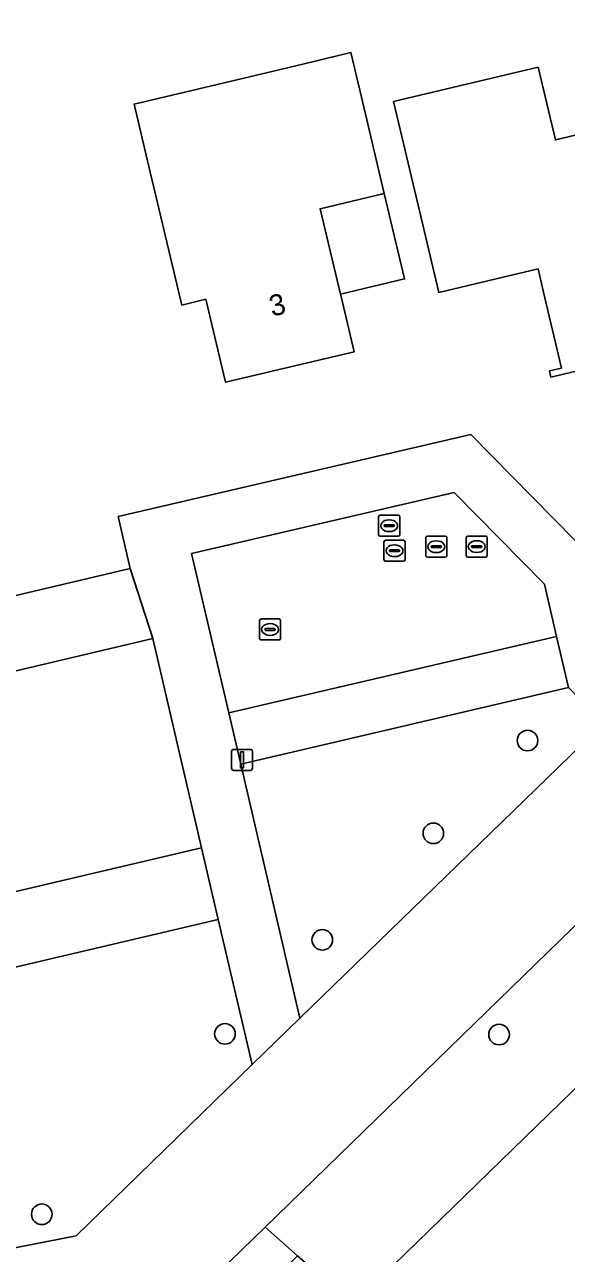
# Model space of a CAD drawing. Extents: x 157648 to 158502, y 379212 to 380938.
# Drawn here: x 158137.1 to 158162.9, y 380345.6 to 380404 of the extents above; entities that cross this region are included whole.
import ezdxf

# ---------------------------------------------------------------- set-up
doc = ezdxf.new("R2010")
doc.units = 0
for name, color, linetype in [('IMGEO_Boom', 7, 'Continuous'), ('IMGEO_Brandkraan', 7, 'Continuous'), ('IMGEO_Erf', 7, 'Continuous'), ('IMGEO_Groenvoorziening', 7, 'Continuous'), ('IMGEO_Kolk', 7, 'Continuous'), ('IMGEO_Lichtmast', 7, 'Continuous'), ('IMGEO_Pand', 7, 'Continuous'), ('IMGEO_Pand_nummerreeks', 7, 'Continuous'), ('IMGEO_Pand_overbouw', 7, 'Continuous'), ('IMGEO_Rijbaan_lokaal_open', 7, 'Continuous'), ('IMGEO_Rioolput', 7, 'Continuous'), ('IMGEO_Voetpad_open', 7, 'Continuous')]:
    doc.layers.add(name, color=color, linetype=linetype)

msp = doc.modelspace()

# ---------------------------------------------------------------- linework, layer by layer
at = {"layer": 'IMGEO_Boom'}
for centre in [(158161.056, 380369.958), (158156.579, 380365.549), (158151.299, 380360.486), (158146.672, 380356.014), (158159.703, 380355.981), (158137.964, 380347.438)]:
    msp.add_circle(centre, 0.489, dxfattribs=at)
at = {"layer": 'IMGEO_Brandkraan'}
for p, q in [((158153.979, 380379.747), (158153.979, 380380.599)), ((158154.054, 380380.673), (158154.906, 380380.673)), ((158154.467, 380380.453), (158154.492, 380380.453)), ((158154.98, 380380.599), (158154.98, 380379.747)), ((158154.238, 380380.167), (158154.238, 380380.179)), ((158154.676, 380380.13), (158154.278, 380380.13)), ((158154.281, 380380.216), (158154.679, 380380.216)), ((158154.49, 380379.893), (158154.465, 380379.893)), ((158154.722, 380380.179), (158154.722, 380380.167)), ((158154.906, 380379.673), (158154.054, 380379.673))]:
    msp.add_line(p, q, dxfattribs=at)
for points in [[(158153.979, 380379.747), (158153.979, 380380.599)], [(158154.054, 380380.673), (158154.906, 380380.673)], [(158154.98, 380380.599), (158154.98, 380379.747)], [(158154.906, 380379.673), (158154.054, 380379.673)]]:
    msp.add_lwpolyline(points, dxfattribs=at)
for centre, radius, start, end in [((158154.056, 380380.597), 0.0765, 91.55205, 178.44795), ((158154.056, 380380.597), 0.0765, 91.55205, 178.44795), ((158154.904, 380380.597), 0.0765, 1.55205, 88.44795), ((158154.904, 380380.597), 0.0765, 1.55205, 88.44795), ((158154.278, 380380.176), 0.0403, 85.87752, 175.75265), ((158154.275, 380380.166), 0.0366, 178.93798, 274.71019), ((158154.679, 380380.173), 0.043, 264.86636, 352.45326), ((158154.683, 380380.178), 0.0386, 1.73085, 96.63898), ((158154.056, 380379.749), 0.0765, 181.55205, 268.44795), ((158154.056, 380379.749), 0.0765, 181.55205, 268.44795), ((158154.904, 380379.749), 0.0765, 271.55205, 358.44795), ((158154.904, 380379.749), 0.0765, 271.55205, 358.44795)]:
    msp.add_arc(centre, radius, start, end, dxfattribs=at)
for centre, major_axis, ratio, start_param, end_param in [((158154.466, 380380.173), (-0.387, 0.002), 0.722429, 4.712389, 7.853982), ((158154.491, 380380.173), (-0.39, 0.002), 0.717154, 1.570796, 4.712389)]:
    msp.add_ellipse(centre, major_axis=major_axis, ratio=ratio, start_param=start_param, end_param=end_param, dxfattribs=at)
at = {"layer": 'IMGEO_Erf'}
for points in [[(158104.637, 380389.58), (158120.553, 380373.032), (158128.773, 380374.988), (158129.696, 380375.215), (158131.555, 380375.637), (158142.159, 380378.143), (158141.597, 380380.606), (158158.361, 380384.507), (158164.272, 380378.503), (158195.64, 380409.139), (158187.298, 380444.893)], [(158225.952, 380371.26), (158204.422, 380393.396), (158178.774, 380368.449), (158177.909, 380367.608), (158154.125, 380344.473), (158152.771, 380343.156), (158146.881, 380337.427), (158148.297, 380330.186), (158148.878, 380327.214), (158153.273, 380304.733), (158161.124, 380306.278), (158179.708, 380309.991), (158182.024, 380310.426), (158181.95, 380310.819), (158193.747, 380313.032), (158193.821, 380312.639), (158216.208, 380316.839), (158216.134, 380317.232), (158218.601, 380317.695), (158218.675, 380317.302), (158222.328, 380317.988), (158222.254, 380318.381), (158232.738, 380320.348)]]:
    msp.add_lwpolyline(points, dxfattribs=at)
for points in [[(158150.435, 380402.134), (158152.658, 380402.662), (158153.096, 380400.819), (158154.249, 380395.964), (158151.193, 380395.239), (158152.166, 380391.183), (158152.244, 380390.856), (158152.817, 380388.443), (158146.706, 380386.992), (158145.77, 380390.935), (158144.623, 380390.663), (158143.468, 380395.528), (158143.121, 380396.988), (158142.354, 380400.215), (158149.314, 380401.868)], [(158161.561, 380401.971), (158162.383, 380398.513), (158168.683, 380400.009), (158169.981, 380394.546), (158171.136, 380389.681), (158171.707, 380389.816), (158171.778, 380389.518), (158162.162, 380387.235), (158162.093, 380387.529), (158162.674, 380387.667), (158161.804, 380391.333), (158161.555, 380392.383), (158156.838, 380391.263), (158155.932, 380395.078), (158154.683, 380400.338)]]:
    msp.add_lwpolyline(points, close=True, dxfattribs=at)
at = {"layer": 'IMGEO_Groenvoorziening'}
for points in [[(158164.666, 380370.774), (158163.005, 380372.474), (158147.42, 380368.835), (158150.233, 380356.754)], [(158177.909, 380367.608), (158174.013, 380371.614), (158173.119, 380370.694), (158148.577, 380346.821), (158150.127, 380345.467), (158152.771, 380343.156), (158154.125, 380344.473)], [(158140.742, 380329.068), (158144.831, 380329.673), (158143.082, 380338.615), (158150.127, 380345.467), (158148.577, 380346.821), (158139.093, 380337.595)]]:
    msp.add_lwpolyline(points, close=True, dxfattribs=at)
for points in [[(158146.357, 380361.454), (158132.575, 380358.217)], [(158134.594, 380352.573), (158136.036, 380345.72), (158139.607, 380346.417), (158147.967, 380354.554), (158146.357, 380361.454)]]:
    msp.add_lwpolyline(points, dxfattribs=at)
at = {"layer": 'IMGEO_Kolk'}
for p, q in [((158148.391, 380375.74), (158149.243, 380375.74)), ((158148.316, 380374.814), (158148.316, 380375.666)), ((158148.575, 380375.234), (158148.575, 380375.246)), ((158149.013, 380375.197), (158148.615, 380375.197)), ((158148.618, 380375.283), (158149.016, 380375.283)), ((158148.804, 380375.52), (158148.829, 380375.52)), ((158149.059, 380375.246), (158149.059, 380375.234)), ((158149.317, 380375.666), (158149.317, 380374.814)), ((158149.243, 380374.74), (158148.391, 380374.74)), ((158148.827, 380374.96), (158148.802, 380374.96))]:
    msp.add_line(p, q, dxfattribs=at)
for points in [[(158148.391, 380375.74), (158149.243, 380375.74)], [(158148.316, 380374.814), (158148.316, 380375.666)], [(158149.317, 380375.666), (158149.317, 380374.814)], [(158149.243, 380374.74), (158148.391, 380374.74)]]:
    msp.add_lwpolyline(points, dxfattribs=at)
for centre, radius, start, end in [((158148.393, 380375.664), 0.0765, 91.55205, 178.44795), ((158148.393, 380375.664), 0.0765, 91.55205, 178.44795), ((158149.241, 380375.664), 0.0765, 1.55205, 88.44795), ((158149.241, 380375.664), 0.0765, 1.55205, 88.44795), ((158148.615, 380375.243), 0.0403, 85.87752, 175.75265), ((158148.612, 380375.233), 0.0366, 178.93798, 274.71019), ((158149.016, 380375.24), 0.043, 264.86636, 352.45326), ((158149.02, 380375.245), 0.0386, 1.73085, 96.63898), ((158148.393, 380374.816), 0.0765, 181.55205, 268.44795), ((158148.393, 380374.816), 0.0765, 181.55205, 268.44795), ((158149.241, 380374.816), 0.0765, 271.55205, 358.44795), ((158149.241, 380374.816), 0.0765, 271.55205, 358.44795)]:
    msp.add_arc(centre, radius, start, end, dxfattribs=at)
for centre, major_axis, ratio, start_param, end_param in [((158148.803, 380375.24), (-0.387, 0.002), 0.722429, 4.712389, 7.853982), ((158148.828, 380375.24), (-0.39, 0.002), 0.717154, 1.570796, 4.712389)]:
    msp.add_ellipse(centre, major_axis=major_axis, ratio=ratio, start_param=start_param, end_param=end_param, dxfattribs=at)
at = {"layer": 'IMGEO_Lichtmast'}
for p, q in [((158146.986, 380368.641), (158146.986, 380369.441)), ((158146.986, 380369.441), (158146.986, 380368.641)), ((158147.086, 380369.541), (158147.876, 380369.541)), ((158147.876, 380369.541), (158147.086, 380369.541)), ((158147.976, 380369.441), (158147.976, 380368.641)), ((158147.976, 380368.641), (158147.976, 380369.441)), ((158147.876, 380368.541), (158147.086, 380368.541)), ((158147.086, 380368.541), (158147.876, 380368.541))]:
    msp.add_line(p, q, dxfattribs=at)
msp.add_lwpolyline([(158147.406, 380369.416), (158147.556, 380369.416), (158147.556, 380368.666), (158147.406, 380368.666), (158147.406, 380369.416)], dxfattribs=at)
for centre, start, end in [((158147.086, 380369.441), 90, 180), ((158147.086, 380369.441), 90, 180), ((158147.876, 380369.441), 0, 90), ((158147.876, 380369.441), 360, 90), ((158147.086, 380368.641), 180, 270), ((158147.086, 380368.641), 180, 270), ((158147.876, 380368.641), 270, 0), ((158147.876, 380368.641), 270, 0)]:
    msp.add_arc(centre, 0.1, start, end, dxfattribs=at)
at = {"layer": 'IMGEO_Pand'}
for points in [[(158151.193, 380395.239), (158154.249, 380395.964), (158153.096, 380400.819), (158152.658, 380402.662), (158150.435, 380402.134), (158149.314, 380401.868), (158142.354, 380400.215), (158143.121, 380396.988), (158143.468, 380395.528), (158144.623, 380390.663), (158145.77, 380390.935), (158146.706, 380386.992), (158152.817, 380388.443), (158152.244, 380390.856), (158152.166, 380391.183)], [(158161.804, 380391.333), (158162.674, 380387.667), (158162.093, 380387.529), (158162.162, 380387.235), (158171.778, 380389.518), (158171.707, 380389.816), (158171.136, 380389.681), (158169.981, 380394.546), (158168.683, 380400.009), (158162.383, 380398.513), (158161.561, 380401.971), (158154.683, 380400.338), (158155.932, 380395.078), (158156.838, 380391.263), (158161.555, 380392.383)]]:
    msp.add_lwpolyline(points, close=True, dxfattribs=at)
at = {"layer": 'IMGEO_Pand_overbouw'}
msp.add_lwpolyline([(158154.249, 380395.964), (158151.193, 380395.239), (158152.166, 380391.183), (158155.212, 380391.906)], close=True, dxfattribs=at)
at = {"layer": 'IMGEO_Rijbaan_lokaal_open'}
msp.add_lwpolyline([(158164.666, 380370.774), (158150.233, 380356.754), (158147.967, 380354.554), (158139.607, 380346.417), (158136.036, 380345.72), (158137.661, 380337.318), (158139.093, 380337.595), (158148.577, 380346.821), (158173.119, 380370.694), (158172.867, 380370.956), (158169.223, 380374.76), (158168.995, 380374.998), (158168.338, 380374.373)], close=True, dxfattribs=at)
at = {"layer": 'IMGEO_Rioolput'}
for p, q in [((158154.233, 380378.557), (158154.233, 380379.409)), ((158154.308, 380379.483), (158155.16, 380379.483)), ((158154.721, 380379.263), (158154.746, 380379.263)), ((158155.234, 380379.409), (158155.234, 380378.557)), ((158156.219, 380378.749), (158156.219, 380379.601)), ((158156.294, 380379.675), (158157.146, 380379.675)), ((158156.521, 380379.218), (158156.919, 380379.218)), ((158156.707, 380379.455), (158156.732, 380379.455)), ((158157.22, 380379.601), (158157.22, 380378.749)), ((158158.141, 380378.752), (158158.141, 380379.604)), ((158158.216, 380379.678), (158159.068, 380379.678)), ((158158.443, 380379.221), (158158.841, 380379.221)), ((158158.629, 380379.458), (158158.654, 380379.458)), ((158159.142, 380379.604), (158159.142, 380378.752)), ((158154.492, 380378.977), (158154.492, 380378.989)), ((158154.93, 380378.94), (158154.532, 380378.94)), ((158154.535, 380379.026), (158154.933, 380379.026)), ((158154.744, 380378.703), (158154.719, 380378.703)), ((158154.976, 380378.989), (158154.976, 380378.977)), ((158157.146, 380378.675), (158156.294, 380378.675)), ((158156.478, 380379.169), (158156.478, 380379.181)), ((158156.916, 380379.132), (158156.518, 380379.132)), ((158156.73, 380378.895), (158156.705, 380378.895)), ((158156.962, 380379.181), (158156.962, 380379.169)), ((158159.068, 380378.678), (158158.216, 380378.678)), ((158158.4, 380379.172), (158158.4, 380379.184)), ((158158.838, 380379.135), (158158.44, 380379.135)), ((158158.652, 380378.898), (158158.627, 380378.898)), ((158158.884, 380379.184), (158158.884, 380379.172)), ((158155.16, 380378.483), (158154.308, 380378.483))]:
    msp.add_line(p, q, dxfattribs=at)
for points in [[(158154.233, 380378.557), (158154.233, 380379.409)], [(158154.308, 380379.483), (158155.16, 380379.483)], [(158155.234, 380379.409), (158155.234, 380378.557)], [(158156.219, 380378.749), (158156.219, 380379.601)], [(158156.294, 380379.675), (158157.146, 380379.675)], [(158157.22, 380379.601), (158157.22, 380378.749)], [(158158.141, 380378.752), (158158.141, 380379.604)], [(158158.216, 380379.678), (158159.068, 380379.678)], [(158159.142, 380379.604), (158159.142, 380378.752)], [(158157.146, 380378.675), (158156.294, 380378.675)], [(158159.068, 380378.678), (158158.216, 380378.678)], [(158155.16, 380378.483), (158154.308, 380378.483)]]:
    msp.add_lwpolyline(points, dxfattribs=at)
for centre, radius, start, end in [((158154.31, 380379.407), 0.0765, 91.55205, 178.44795), ((158154.31, 380379.407), 0.0765, 91.55205, 178.44795), ((158155.158, 380379.407), 0.0765, 1.55205, 88.44795), ((158155.158, 380379.407), 0.0765, 1.55205, 88.44795), ((158156.296, 380379.599), 0.0765, 91.55205, 178.44795), ((158156.296, 380379.599), 0.0765, 91.55205, 178.44795), ((158156.518, 380379.178), 0.0403, 85.87752, 175.75265), ((158156.923, 380379.18), 0.0386, 1.73085, 96.63898), ((158157.144, 380379.599), 0.0765, 1.55205, 88.44795), ((158157.144, 380379.599), 0.0765, 1.55205, 88.44795), ((158158.218, 380379.602), 0.0765, 91.55205, 178.44795), ((158158.218, 380379.602), 0.0765, 91.55205, 178.44795), ((158158.44, 380379.181), 0.0403, 85.87752, 175.75265), ((158158.845, 380379.183), 0.0386, 1.73085, 96.63898), ((158159.066, 380379.602), 0.0765, 1.55205, 88.44795), ((158159.066, 380379.602), 0.0765, 1.55205, 88.44795), ((158154.532, 380378.986), 0.0403, 85.87752, 175.75265), ((158154.529, 380378.976), 0.0366, 178.93798, 274.71019), ((158154.933, 380378.983), 0.043, 264.86636, 352.45326), ((158154.937, 380378.988), 0.0386, 1.73085, 96.63898), ((158156.296, 380378.751), 0.0765, 181.55205, 268.44795), ((158156.296, 380378.751), 0.0765, 181.55205, 268.44795), ((158156.515, 380379.168), 0.0366, 178.93798, 274.71019), ((158156.919, 380379.175), 0.043, 264.86636, 352.45326), ((158157.144, 380378.751), 0.0765, 271.55205, 358.44795), ((158157.144, 380378.751), 0.0765, 271.55205, 358.44795), ((158158.218, 380378.754), 0.0765, 181.55205, 268.44795), ((158158.218, 380378.754), 0.0765, 181.55205, 268.44795), ((158158.437, 380379.171), 0.0366, 178.93798, 274.71019), ((158158.841, 380379.178), 0.043, 264.86636, 352.45326), ((158159.066, 380378.754), 0.0765, 271.55205, 358.44795), ((158159.066, 380378.754), 0.0765, 271.55205, 358.44795), ((158154.31, 380378.559), 0.0765, 181.55205, 268.44795), ((158154.31, 380378.559), 0.0765, 181.55205, 268.44795), ((158155.158, 380378.559), 0.0765, 271.55205, 358.44795), ((158155.158, 380378.559), 0.0765, 271.55205, 358.44795)]:
    msp.add_arc(centre, radius, start, end, dxfattribs=at)
for centre, major_axis, ratio, start_param, end_param in [((158154.72, 380378.983), (-0.387, 0.002), 0.722429, 4.712389, 7.853982), ((158154.745, 380378.983), (-0.39, 0.002), 0.717154, 1.570796, 4.712389), ((158156.706, 380379.175), (-0.387, 0.002), 0.722429, 4.712389, 7.853982), ((158156.731, 380379.175), (-0.39, 0.002), 0.717154, 1.570796, 4.712389), ((158158.628, 380379.178), (-0.387, 0.002), 0.722429, 4.712389, 7.853982), ((158158.653, 380379.178), (-0.39, 0.002), 0.717154, 1.570796, 4.712389)]:
    msp.add_ellipse(centre, major_axis=major_axis, ratio=ratio, start_param=start_param, end_param=end_param, dxfattribs=at)
at = {"layer": 'IMGEO_Voetpad_open'}
for points in [[(158162.437, 380374.909), (158163.005, 380372.474), (158164.666, 380370.774), (158168.338, 380374.373), (158164.625, 380378.144), (158164.272, 380378.503), (158158.361, 380384.507), (158141.597, 380380.606), (158142.159, 380378.143), (158143.242, 380374.803), (158145.562, 380364.862), (158146.357, 380361.454), (158147.967, 380354.554), (158150.233, 380356.754), (158147.42, 380368.835), (158146.853, 380371.27), (158145.088, 380378.851), (158157.563, 380381.754), (158161.856, 380377.393)], [(158146.853, 380371.27), (158162.437, 380374.909), (158161.856, 380377.393), (158157.563, 380381.754), (158145.088, 380378.851)], [(158143.242, 380374.803), (158126.816, 380370.925), (158127.564, 380370.111), (158128.3, 380369.287), (158129.024, 380368.452), (158129.736, 380367.607), (158130.436, 380366.751), (158131.123, 380365.886), (158133.759, 380362.09), (158145.562, 380364.862)], [(158163.005, 380372.474), (158162.437, 380374.909), (158146.853, 380371.27), (158147.42, 380368.835)]]:
    msp.add_lwpolyline(points, close=True, dxfattribs=at)
for points in [[(158143.242, 380374.803), (158142.159, 380378.143), (158131.555, 380375.637), (158129.696, 380375.215), (158128.773, 380374.988), (158120.553, 380373.032), (158120.025, 380372.906), (158123.553, 380369.281)], [(158132.021, 380357.962), (158132.575, 380358.217), (158146.357, 380361.454), (158145.562, 380364.862), (158133.759, 380362.09), (158131.123, 380365.886), (158130.436, 380366.751), (158129.736, 380367.607), (158129.024, 380368.452), (158128.3, 380369.287), (158127.564, 380370.111), (158126.816, 380370.925), (158143.242, 380374.803)]]:
    msp.add_lwpolyline(points, dxfattribs=at)

# ---------------------------------------------------------------- texts
at = {"layer": 'IMGEO_Pand_nummerreeks'}
msp.add_text('3', height=1, rotation=13.35565, dxfattribs=at).set_placement((158148.912, 380390.106))

doc.saveas('drawing.dxf')
